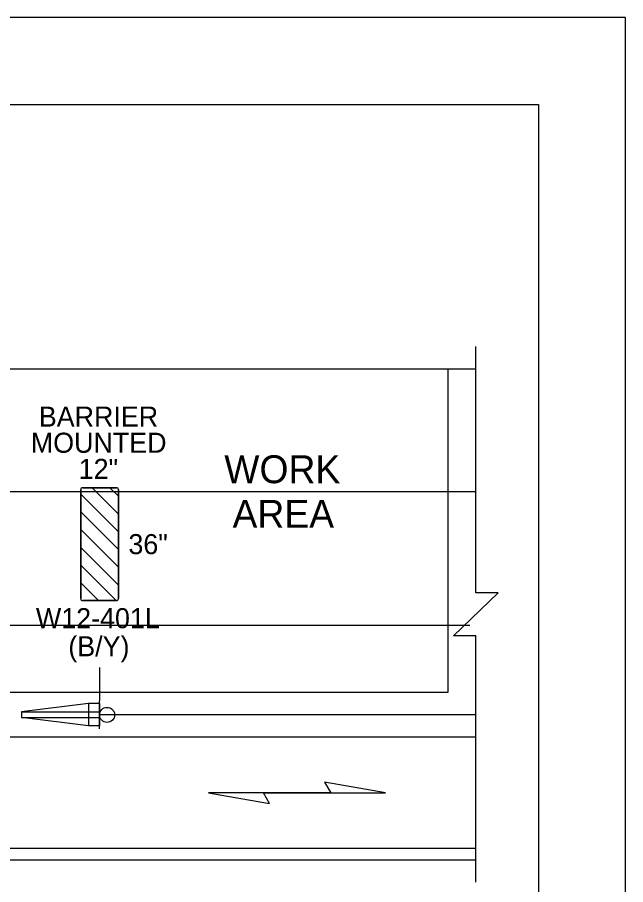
# Model space of a CAD drawing. Extents: x 99977 to 100176, y 99905 to 100011.
# Drawn here: x 100053.882 to 100056.062, y 100007.579 to 100010.687 of the extents above; entities that cross this region are included whole.
import ezdxf

# ---------------------------------------------------------------- set-up
doc = ezdxf.new("R2010")
doc.units = 0
for name, color, linetype in [('RD_ED_ShoulderPavedEdge', 7, 'Continuous'), ('RD_MK_LineEdgeWhite', 7, 'Continuous'), ('RD_MK_LineSkipCenter', 7, 'Continuous'), ('SH_GI_PlotLimits', 7, 'Continuous'), ('SH_GI_SheetBorder', 7, 'Continuous'), ('TR_SN_ConstructionSigns', 7, 'Continuous'), ('TR_WZ_ScaleTerminalEndSection', 7, 'Continuous'), ('TR_WZ_Sign', 7, 'Continuous'), ('TR_WZ_WorkAreaLabel', 7, 'Continuous'), ('TR_WZ_WorkZoneDetails', 7, 'Continuous')]:
    doc.layers.add(name, color=color, linetype=linetype)

msp = doc.modelspace()

# ---------------------------------------------------------------- linework, layer by layer
at = {"layer": 'RD_ED_ShoulderPavedEdge'}
for p, q in [((100053.725, 100009.4277), (100055.525, 100009.4277)), ((100050.725, 100007.6677), (100055.525, 100007.6677))]:
    msp.add_line(p, q, dxfattribs=at)
at = {"layer": 'RD_MK_LineEdgeWhite'}
for p, q in [((100050.725, 100008.9877), (100055.525, 100008.9877)), ((100055.525, 100008.1077), (100050.725, 100008.1077)), ((100055.525, 100007.7077), (100050.725, 100007.7077))]:
    msp.add_line(p, q, dxfattribs=at)
at = {"layer": 'RD_MK_LineSkipCenter'}
msp.add_lwpolyline([(100055.5043, 100008.5077), (100053.3483, 100008.5077)], dxfattribs=at)
at = {"layer": 'SH_GI_PlotLimits'}
msp.add_lwpolyline([(100039.0625, 99999.6875), (100056.0625, 99999.6875), (100056.0625, 100010.6875), (100039.0625, 100010.6875)], close=True, dxfattribs=at)
at = {"layer": 'SH_GI_SheetBorder'}
for p, q in [((100040, 100010.375), (100055.75, 100010.375)), ((100055.75, 100010.375), (100055.75, 100000))]:
    msp.add_line(p, q, dxfattribs=at)
at = {"layer": 'TR_SN_ConstructionSigns'}
for p, q in [((100054.1092, 100008.6038), (100054.1092, 100008.9945)), ((100054.1092, 100008.9945), (100054.1092, 100008.9784)), ((100054.1162, 100009.0015), (100054.2371, 100009.0015)), ((100054.1496, 100009.0015), (100054.1162, 100009.0015)), ((100054.2441, 100008.9071), (100054.1496, 100009.0015)), ((100054.2441, 100008.9071), (100054.1496, 100009.0015)), ((100054.2132, 100009.0015), (100054.1496, 100009.0015)), ((100054.1496, 100009.0015), (100054.2441, 100008.9071)), ((100054.2441, 100008.9707), (100054.2132, 100009.0015)), ((100054.2371, 100009.0015), (100054.2132, 100009.0015)), ((100054.2132, 100009.0015), (100054.2441, 100008.9707)), ((100054.2441, 100008.9707), (100054.2132, 100009.0015)), ((100054.2441, 100008.9945), (100054.2441, 100008.6038)), ((100054.2441, 100008.9707), (100054.2441, 100008.9945)), ((100054.2441, 100008.8435), (100054.1092, 100008.9784)), ((100054.1092, 100008.9784), (100054.2441, 100008.8435)), ((100054.2441, 100008.8435), (100054.1092, 100008.9784)), ((100054.1092, 100008.9784), (100054.1092, 100008.9148)), ((100054.2441, 100008.9071), (100054.2441, 100008.9707)), ((100054.2441, 100008.7799), (100054.1092, 100008.9148)), ((100054.2441, 100008.7799), (100054.1092, 100008.9148)), ((100054.1092, 100008.9148), (100054.1092, 100008.8512)), ((100054.1092, 100008.9148), (100054.2441, 100008.7799)), ((100054.2441, 100008.8435), (100054.2441, 100008.9071)), ((100054.2441, 100008.7163), (100054.1092, 100008.8512)), ((100054.1092, 100008.8512), (100054.2441, 100008.7163)), ((100054.2441, 100008.7163), (100054.1092, 100008.8512)), ((100054.1092, 100008.8512), (100054.1092, 100008.7876)), ((100054.2441, 100008.7799), (100054.2441, 100008.8435)), ((100054.2441, 100008.6527), (100054.1092, 100008.7876)), ((100054.2441, 100008.6527), (100054.1092, 100008.7876)), ((100054.1092, 100008.7876), (100054.1092, 100008.724)), ((100054.1092, 100008.7876), (100054.2441, 100008.6527)), ((100054.2441, 100008.7163), (100054.2441, 100008.7799)), ((100054.2364, 100008.5968), (100054.1092, 100008.724)), ((100054.1092, 100008.724), (100054.2364, 100008.5968)), ((100054.2364, 100008.5968), (100054.1092, 100008.724)), ((100054.1092, 100008.724), (100054.1092, 100008.6604)), ((100054.2441, 100008.6527), (100054.2441, 100008.7163)), ((100054.1728, 100008.5968), (100054.1092, 100008.6604)), ((100054.1728, 100008.5968), (100054.1092, 100008.6604)), ((100054.1092, 100008.6604), (100054.1092, 100008.6038)), ((100054.1092, 100008.6604), (100054.1728, 100008.5968)), ((100054.2441, 100008.6038), (100054.2441, 100008.6527)), ((100054.2371, 100008.5968), (100054.1162, 100008.5968)), ((100054.1162, 100008.5968), (100054.1728, 100008.5968)), ((100054.1728, 100008.5968), (100054.2364, 100008.5968)), ((100054.2364, 100008.5968), (100054.2371, 100008.5968))]:
    msp.add_line(p, q, dxfattribs=at)
for centre, start, end in [((100054.1162, 100008.9945), 90, 180), ((100054.1162, 100008.9945), 90, 180), ((100054.2371, 100008.9945), 0, 90), ((100054.2371, 100008.9945), 360, 90), ((100054.1162, 100008.6038), 180, 270), ((100054.1162, 100008.6038), 180, 270), ((100054.2371, 100008.6038), 270, 0), ((100054.2371, 100008.6038), 270, 0)]:
    msp.add_arc(centre, 0.00703, start, end, dxfattribs=at)
at = {"layer": 'TR_WZ_ScaleTerminalEndSection'}
for p, q in [((100054.1366, 100008.2277), (100053.8966, 100008.1977)), ((100054.1366, 100008.2277), (100054.1366, 100008.1477)), ((100054.1766, 100008.2277), (100054.1366, 100008.2277)), ((100054.1766, 100008.2277), (100054.1766, 100008.1477)), ((100053.8966, 100008.1977), (100054.1766, 100008.1977)), ((100053.8966, 100008.1977), (100053.8966, 100008.1777)), ((100053.8966, 100008.1777), (100054.1766, 100008.1777)), ((100054.1366, 100008.1477), (100053.8966, 100008.1777)), ((100054.1766, 100008.1477), (100054.1366, 100008.1477))]:
    msp.add_line(p, q, dxfattribs=at)
at = {"layer": 'TR_WZ_Sign'}
msp.add_line((100054.1766, 100008.1371), (100054.1766, 100008.2371), dxfattribs=at)
msp.add_circle((100054.2036, 100008.1871), 0.027, dxfattribs=at)
msp.add_circle((100054.2036, 100008.1871), 0.027, dxfattribs=at)
at = {"layer": 'TR_WZ_WorkZoneDetails'}
for p, q in [((100054.1766, 100008.3571), (100054.1766, 100008.2371)), ((100055.525, 100008.1877), (100054.1766, 100008.1877)), ((100055.0052, 100007.9077), (100054.7641, 100007.9077)), ((100054.7641, 100007.9077), (100055.0052, 100007.9077))]:
    msp.add_line(p, q, dxfattribs=at)
msp.add_lwpolyline([(100055.525, 100007.5877), (100055.525, 100008.4703), (100055.445, 100008.4703), (100055.605, 100008.6251), (100055.525, 100008.6251), (100055.525, 100009.5077)], dxfattribs=at)
for points in [[(100055.425, 100009.4277), (100055.425, 100008.6402), (100055.425, 100008.2677), (100054.5265, 100008.2677), (100054.5265, 100008.2677), (100054.5265, 100008.2677), (100053.7244, 100008.2677), (100053.7244, 100008.2677), (100053.7244, 100008.2677), (100053.489, 100008.2677), (100053.4028, 100008.348), (100053.3452, 100008.4902), (100053.3425, 100008.6402), (100053.3425, 100008.8402), (100053.3425, 100009.4277)], [(100055.2017, 100007.9077), (100054.9829, 100007.9463), (100055.0052, 100007.9077)], [(100054.5675, 100007.9077), (100054.7864, 100007.8691), (100054.7641, 100007.9077)]]:
    msp.add_lwpolyline(points, close=True, dxfattribs=at)

# ---------------------------------------------------------------- texts
at = {"layer": 'TR_SN_ConstructionSigns'}
for s, p in [('BARRIER', (100053.9589, 100009.2203)), ('MOUNTED', (100053.9303, 100009.1267)), ('12"', (100054.1019, 100009.033)), ('36"', (100054.2801, 100008.7632)), ('W12-401L', (100053.9485, 100008.4978)), ('(B/Y)', (100054.0647, 100008.3971))]:
    msp.add_text(s, height=0.07196, rotation=360, dxfattribs=at).set_placement(p)
at = {"layer": 'TR_WZ_WorkAreaLabel'}
for s, p in [('WORK', (100054.6236, 100009.0177)), ('AREA', (100054.6533, 100008.8577))]:
    msp.add_text(s, height=0.1, rotation=360, dxfattribs=at).set_placement(p)

doc.saveas('drawing.dxf')
